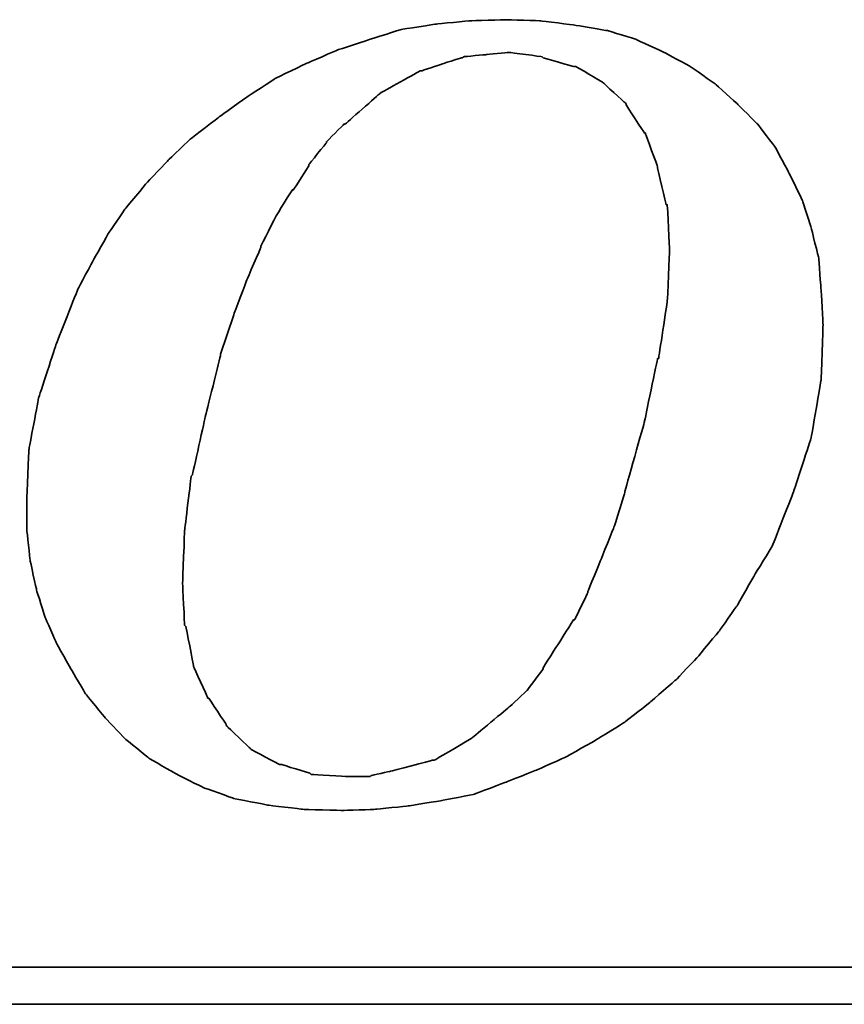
# Model space of a CAD drawing. Header units: millimetres. Extents: x -1108 to 3135, y -1596 to 860.
# Tile 640 of 649: x 1014 to 1019, y 99 to 105. Entities that reach past the tile are written whole.
import ezdxf

# ---------------------------------------------------------------- set-up
doc = ezdxf.new("R2010")
doc.units = ezdxf.units.MM
doc.layers.add('DIM', color=4, linetype='CONTINUOUS')
doc.layers.add('layer 1', color=7, linetype='CONTINUOUS')

# ---------------------------------------------------------------- blocks, each defined once
blk = doc.blocks.new('TBI MOTION logo(完整正式版)')
at = {"layer": 'layer 1', "color": 22, "lineweight": 35}
for points, knots in [([(35.79625, -6.98375), (35.79625, -6.98375), (36.23125, -7.43875), (36.23125, -7.43875), (36.23125, -7.43875), (36.23125, -7.43875), (36.75625, -7.87125), (36.75625, -7.87125), (36.75625, -7.87125), (36.75625, -7.87125), (37.33125, -8.20375), (37.33125, -8.20375), (37.33125, -8.20375), (37.33125, -8.20375), (37.95625, -8.51875), (37.95625, -8.51875), (37.95625, -8.51875), (37.95625, -8.51875), (38.62625, -8.75875), (38.62625, -8.75875), (38.62625, -8.75875), (38.62625, -8.75875), (39.37125, -8.90375), (39.37125, -8.90375), (39.37125, -8.90375), (39.37125, -8.90375), (40.14125, -8.99875), (40.14125, -8.99875), (40.14125, -8.99875), (40.14125, -8.99875), (41.02625, -9.02375), (41.02625, -9.02375), (41.02625, -9.02375), (41.02625, -9.02375), (41.74625, -8.99875), (41.74625, -8.99875), (41.74625, -8.99875), (41.74625, -8.99875), (42.46625, -8.92375), (42.46625, -8.92375), (42.46625, -8.92375), (42.46625, -8.92375), (43.21125, -8.80625), (43.21125, -8.80625), (43.21125, -8.80625), (43.21125, -8.80625), (43.93125, -8.66375), (43.93125, -8.66375), (43.93125, -8.66375), (43.93125, -8.66375), (44.62625, -8.39875), (44.62625, -8.39875), (44.62625, -8.39875), (44.62625, -8.39875), (45.29625, -8.13375), (45.29625, -8.13375), (45.29625, -8.13375), (45.29625, -8.13375), (45.94625, -7.84375), (45.94625, -7.84375), (45.94625, -7.84375), (45.94625, -7.84375), (46.61625, -7.46375), (46.61625, -7.46375), (46.61625, -7.46375), (46.61625, -7.46375), (47.24125, -7.07875), (47.24125, -7.07875), (47.24125, -7.07875), (47.24125, -7.07875), (47.81625, -6.62375), (47.81625, -6.62375), (47.81625, -6.62375), (47.81625, -6.62375), (48.36875, -6.14375), (48.36875, -6.14375), (48.36875, -6.14375), (48.36875, -6.14375), (48.84625, -5.64125), (48.84625, -5.64125), (48.84625, -5.64125), (48.84625, -5.64125), (49.32625, -5.06375), (49.32625, -5.06375), (49.32625, -5.06375), (49.32625, -5.06375), (49.71125, -4.51374), (49.71125, -4.51374), (49.71125, -4.51374), (49.71125, -4.51374), (50.09625, -3.83874), (50.09625, -3.83874), (50.09625, -3.83874), (50.09625, -3.83874), (50.48125, -3.21374), (50.48125, -3.21374), (50.48125, -3.21374), (50.48125, -3.21374), (50.96125, -1.99125), (50.96125, -1.99125), (50.96125, -1.99125), (50.96125, -1.99125), (51.34375, -0.81875), (51.34375, -0.81875), (51.34375, -0.81875), (51.34375, -0.81875), (51.56125, 0.45624), (51.56125, 0.45624), (51.56125, 0.45624), (51.56125, 0.45624), (51.60625, 1.67624), (51.60625, 1.67624), (51.60625, 1.67624), (51.60625, 1.67624), (51.56125, 2.44625), (51.56125, 2.44625), (51.56125, 2.44625), (51.56125, 2.44625), (51.51125, 3.14125), (51.51125, 3.14125), (51.51125, 3.14125), (51.51125, 3.14125), (51.34375, 3.81125), (51.34375, 3.81125), (51.34375, 3.81125), (51.34375, 3.81125), (51.15125, 4.41125), (51.15125, 4.41125), (51.15125, 4.41125), (51.15125, 4.41125), (50.86125, 5.01125), (50.86125, 5.01125), (50.86125, 5.01125), (50.86125, 5.01125), (50.55125, 5.58875), (50.55125, 5.58875), (50.55125, 5.58875), (50.55125, 5.58875), (50.16625, 6.09125), (50.16625, 6.09125), (50.16625, 6.09125), (50.16625, 6.09125), (49.71125, 6.54875), (49.71125, 6.54875), (49.71125, 6.54875), (49.71125, 6.54875), (49.23125, 6.98125), (49.23125, 6.98125), (49.23125, 6.98125), (49.23125, 6.98125), (48.67875, 7.36625), (48.67875, 7.36625), (48.67875, 7.36625), (48.67875, 7.36625), (48.10375, 7.67625), (48.10375, 7.67625), (48.10375, 7.67625), (48.10375, 7.67625), (47.48125, 7.96375), (47.48125, 7.96375), (47.48125, 7.96375), (47.48125, 7.96375), (46.85625, 8.15625), (46.85625, 8.15625), (46.85625, 8.15625), (46.85625, 8.15625), (46.13625, 8.27624), (46.13625, 8.27624), (46.13625, 8.27624), (46.13625, 8.27624), (45.39125, 8.37125), (45.39125, 8.37125), (45.39125, 8.37125), (45.39125, 8.37125), (44.62625, 8.39624), (44.62625, 8.39624), (44.62625, 8.39624), (44.62625, 8.39624), (43.83625, 8.37125), (43.83625, 8.37125), (43.83625, 8.37125), (43.83625, 8.37125), (43.09125, 8.30125), (43.09125, 8.30125), (43.09125, 8.30125), (43.09125, 8.30125), (42.32125, 8.18125), (42.32125, 8.18125), (42.32125, 8.18125), (42.32125, 8.18125), (41.62875, 7.96375), (41.62875, 7.96375), (41.62875, 7.96375), (41.62875, 7.96375), (40.90625, 7.72625), (40.90625, 7.72625), (40.90625, 7.72625), (40.90625, 7.72625), (40.23624, 7.43625), (40.23624, 7.43625), (40.23624, 7.43625), (40.23624, 7.43625), (39.54124, 7.10125), (39.54124, 7.10125), (39.54124, 7.10125), (39.54124, 7.10125), (38.91625, 6.69125), (38.91625, 6.69125), (38.91625, 6.69125), (38.91625, 6.69125), (38.31625, 6.26125), (38.31625, 6.26125), (38.31625, 6.26125), (38.31625, 6.26125), (37.69125, 5.78125), (37.69125, 5.78125), (37.69125, 5.78125), (37.69125, 5.78125), (37.18625, 5.30125), (37.18625, 5.30125), (37.18625, 5.30125), (37.18625, 5.30125), (36.70625, 4.79624), (36.70625, 4.79624), (36.70625, 4.79624), (36.70625, 4.79624), (36.23125, 4.22125), (36.23125, 4.22125), (36.23125, 4.22125), (36.23125, 4.22125), (35.87124, 3.69375), (35.87124, 3.69375), (35.87124, 3.69375), (35.87124, 3.69375), (35.53125, 3.09125), (35.53125, 3.09125), (35.53125, 3.09125), (35.53125, 3.09125), (35.19875, 2.47125), (35.19875, 2.47125), (35.19875, 2.47125), (35.19875, 2.47125), (34.71625, 1.24625), (34.71625, 1.24625), (34.71625, 1.24625), (34.71625, 1.24625), (34.33125, 0.06874), (34.33125, 0.06874), (34.33125, 0.06874), (34.33125, 0.06874), (34.11625, -1.07875), (34.11625, -1.07875), (34.11625, -1.07875), (34.11625, -1.07875), (34.07125, -2.15875), (34.07125, -2.15875), (34.07125, -2.15875), (34.07125, -2.15875), (34.07125, -2.85375), (34.07125, -2.85375), (34.07125, -2.85375), (34.07125, -2.85375), (34.14125, -3.50375), (34.14125, -3.50375), (34.14125, -3.50375), (34.14125, -3.50375), (34.28625, -4.17375), (34.28625, -4.17375), (34.28625, -4.17375), (34.28625, -4.17375), (34.47625, -4.77624), (34.47625, -4.77624), (34.47625, -4.77624), (34.47625, -4.77624), (34.71625, -5.32625), (34.71625, -5.32625), (34.71625, -5.32625), (34.71625, -5.32625), (35.05375, -5.92875), (35.05375, -5.92875), (35.05375, -5.92875), (35.05375, -5.92875), (35.36375, -6.45375), (35.36375, -6.45375), (35.36375, -6.45375), (35.36375, -6.45375), (35.79625, -6.98375), (35.79625, -6.98375)], [0, 0, 0, 0, 0.01388889, 0.01388889, 0.01388889, 0.0138889, 0.02777778, 0.02777778, 0.02777778, 0.02777779, 0.04166667, 0.04166667, 0.04166667, 0.04166668, 0.05555556, 0.05555556, 0.05555556, 0.05555557, 0.06944444, 0.06944444, 0.06944444, 0.06944445, 0.08333333, 0.08333333, 0.08333333, 0.08333334, 0.09722222, 0.09722222, 0.09722222, 0.09722223, 0.11111111, 0.11111111, 0.11111111, 0.11111112, 0.125, 0.125, 0.125, 0.12500001, 0.13888889, 0.13888889, 0.13888889, 0.1388889, 0.15277778, 0.15277778, 0.15277778, 0.15277779, 0.16666667, 0.16666667, 0.16666667, 0.16666668, 0.18055556, 0.18055556, 0.18055556, 0.18055557, 0.19444444, 0.19444444, 0.19444444, 0.19444445, 0.20833333, 0.20833333, 0.20833333, 0.20833334, 0.22222222, 0.22222222, 0.22222222, 0.22222223, 0.23611111, 0.23611111, 0.23611111, 0.23611112, 0.25, 0.25, 0.25, 0.25000001, 0.26388889, 0.26388889, 0.26388889, 0.2638889, 0.27777778, 0.27777778, 0.27777778, 0.27777779, 0.29166667, 0.29166667, 0.29166667, 0.29166668, 0.30555556, 0.30555556, 0.30555556, 0.30555557, 0.31944444, 0.31944444, 0.31944444, 0.31944445, 0.33333333, 0.33333333, 0.33333333, 0.33333334, 0.34722222, 0.34722222, 0.34722222, 0.34722223, 0.36111111, 0.36111111, 0.36111111, 0.36111112, 0.375, 0.375, 0.375, 0.37500001, 0.38888889, 0.38888889, 0.38888889, 0.3888889, 0.40277778, 0.40277778, 0.40277778, 0.40277779, 0.41666667, 0.41666667, 0.41666667, 0.41666668, 0.43055556, 0.43055556, 0.43055556, 0.43055557, 0.44444444, 0.44444444, 0.44444444, 0.44444445, 0.45833333, 0.45833333, 0.45833333, 0.45833334, 0.47222222, 0.47222222, 0.47222222, 0.47222223, 0.48611111, 0.48611111, 0.48611111, 0.48611112, 0.5, 0.5, 0.5, 0.50000001, 0.51388889, 0.51388889, 0.51388889, 0.5138889, 0.52777778, 0.52777778, 0.52777778, 0.52777779, 0.54166667, 0.54166667, 0.54166667, 0.54166668, 0.55555556, 0.55555556, 0.55555556, 0.55555557, 0.56944444, 0.56944444, 0.56944444, 0.56944445, 0.58333333, 0.58333333, 0.58333333, 0.58333334, 0.59722222, 0.59722222, 0.59722222, 0.59722223, 0.61111111, 0.61111111, 0.61111111, 0.61111112, 0.625, 0.625, 0.625, 0.62500001, 0.63888889, 0.63888889, 0.63888889, 0.6388889, 0.65277778, 0.65277778, 0.65277778, 0.65277779, 0.66666667, 0.66666667, 0.66666667, 0.66666668, 0.68055556, 0.68055556, 0.68055556, 0.68055557, 0.69444444, 0.69444444, 0.69444444, 0.69444445, 0.70833333, 0.70833333, 0.70833333, 0.70833334, 0.72222222, 0.72222222, 0.72222222, 0.72222223, 0.73611111, 0.73611111, 0.73611111, 0.73611112, 0.75, 0.75, 0.75, 0.75000001, 0.76388889, 0.76388889, 0.76388889, 0.7638889, 0.77777778, 0.77777778, 0.77777778, 0.77777779, 0.79166667, 0.79166667, 0.79166667, 0.79166668, 0.80555556, 0.80555556, 0.80555556, 0.80555557, 0.81944444, 0.81944444, 0.81944444, 0.81944445, 0.83333333, 0.83333333, 0.83333333, 0.83333334, 0.84722222, 0.84722222, 0.84722222, 0.84722223, 0.86111111, 0.86111111, 0.86111111, 0.86111112, 0.875, 0.875, 0.875, 0.87500001, 0.88888889, 0.88888889, 0.88888889, 0.8888889, 0.90277778, 0.90277778, 0.90277778, 0.90277779, 0.91666667, 0.91666667, 0.91666667, 0.91666668, 0.93055556, 0.93055556, 0.93055556, 0.93055557, 0.94444444, 0.94444444, 0.94444444, 0.94444445, 0.95833333, 0.95833333, 0.95833333, 0.95833334, 0.97222222, 0.97222222, 0.97222222, 0.97222223, 0.98611111, 0.98611111, 0.98611111, 0.98611112, 1, 1, 1, 1]), ([(38.33875, 1.03124), (38.33875, 1.03124), (38.62625, 1.89625), (38.62625, 1.89625), (38.62625, 1.89625), (38.62625, 1.89625), (38.91625, 2.66375), (38.91625, 2.66375), (38.91625, 2.66375), (38.91625, 2.66375), (39.22625, 3.38125), (39.22625, 3.38125), (39.22625, 3.38125), (39.22625, 3.38125), (39.22625, 3.40624), (39.22625, 3.40624), (39.22625, 3.40624), (39.22625, 3.40624), (39.56124, 4.07624), (39.56124, 4.07624), (39.56124, 4.07624), (39.56124, 4.07624), (39.92125, 4.65125), (39.92125, 4.65125), (39.92125, 4.65125), (39.92125, 4.65125), (39.94625, 4.65125), (39.94625, 4.65125), (39.94625, 4.65125), (39.94625, 4.65125), (40.28125, 5.17875), (40.28125, 5.17875), (40.28125, 5.17875), (40.28125, 5.17875), (40.28125, 5.20375), (40.28125, 5.20375), (40.28125, 5.20375), (40.28125, 5.20375), (40.66875, 5.68625), (40.66875, 5.68625), (40.66875, 5.68625), (40.66875, 5.68625), (40.66875, 5.70625), (40.66875, 5.70625), (40.66875, 5.70625), (40.66875, 5.70625), (41.05124, 6.09125), (41.05124, 6.09125), (41.05124, 6.09125), (41.05124, 6.09125), (41.07625, 6.09125), (41.07625, 6.09125), (41.07625, 6.09125), (41.07625, 6.09125), (41.84125, 6.76625), (41.84125, 6.76625), (41.84125, 6.76625), (41.84125, 6.76625), (41.86625, 6.78625), (41.86625, 6.78625), (41.86625, 6.78625), (41.86625, 6.78625), (42.73125, 7.26624), (42.73125, 7.26624), (42.73125, 7.26624), (42.73125, 7.26624), (42.75625, 7.26624), (42.75625, 7.26624), (42.75625, 7.26624), (42.75625, 7.26624), (43.18625, 7.41125), (43.18625, 7.41125), (43.18625, 7.41125), (43.18625, 7.41125), (43.64125, 7.55625), (43.64125, 7.55625), (43.64125, 7.55625), (43.64125, 7.55625), (43.66625, 7.55625), (43.66625, 7.55625), (43.66625, 7.55625), (43.66625, 7.55625), (43.69125, 7.58124), (43.69125, 7.58124), (43.69125, 7.58124), (43.69125, 7.58124), (44.19125, 7.62625), (44.19125, 7.62625), (44.19125, 7.62625), (44.19125, 7.62625), (44.67125, 7.67625), (44.67125, 7.67625), (44.67125, 7.67625), (44.67125, 7.67625), (44.69625, 7.67625), (44.69625, 7.67625), (44.69625, 7.67625), (44.69625, 7.67625), (45.41875, 7.58124), (45.41875, 7.58124), (45.41875, 7.58124), (45.41875, 7.58124), (45.44125, 7.55625), (45.44125, 7.55625), (45.44125, 7.55625), (45.44125, 7.55625), (46.11125, 7.36625), (46.11125, 7.36625), (46.11125, 7.36625), (46.11125, 7.36625), (46.13625, 7.36625), (46.13625, 7.36625), (46.13625, 7.36625), (46.13625, 7.36625), (46.15875, 7.36625), (46.15875, 7.36625), (46.15875, 7.36625), (46.15875, 7.36625), (46.73625, 7.02624), (46.73625, 7.02624), (46.73625, 7.02624), (46.73625, 7.02624), (46.76125, 7.00624), (46.76125, 7.00624), (46.76125, 7.00624), (46.76125, 7.00624), (47.24125, 6.57124), (47.24125, 6.57124), (47.24125, 6.57124), (47.24125, 6.57124), (47.26625, 6.54875), (47.26625, 6.54875), (47.26625, 6.54875), (47.26625, 6.54875), (47.26625, 6.52375), (47.26625, 6.52375), (47.26625, 6.52375), (47.26625, 6.52375), (47.67375, 5.89875), (47.67375, 5.89875), (47.67375, 5.89875), (47.67375, 5.89875), (47.69625, 5.89875), (47.69625, 5.89875), (47.69625, 5.89875), (47.69625, 5.89875), (47.69625, 5.87625), (47.69625, 5.87625), (47.69625, 5.87625), (47.69625, 5.87625), (47.96125, 5.15625), (47.96125, 5.15625), (47.96125, 5.15625), (47.96125, 5.15625), (47.96125, 5.13125), (47.96125, 5.13125), (47.96125, 5.13125), (47.96125, 5.13125), (48.15125, 4.31875), (48.15125, 4.31875), (48.15125, 4.31875), (48.15125, 4.31875), (48.17625, 4.31875), (48.17625, 4.31875), (48.17625, 4.31875), (48.17625, 4.31875), (48.17625, 4.29125), (48.17625, 4.29125), (48.17625, 4.29125), (48.17625, 4.29125), (48.22625, 3.33125), (48.22625, 3.33125), (48.22625, 3.33125), (48.22625, 3.33125), (48.22625, 3.30875), (48.22625, 3.30875), (48.22625, 3.30875), (48.22625, 3.30875), (48.17625, 2.20624), (48.17625, 2.20624), (48.17625, 2.20624), (48.17625, 2.20624), (48.17625, 2.18124), (48.17625, 2.18124), (48.17625, 2.18124), (48.17625, 2.18124), (47.98375, 0.93624), (47.98375, 0.93624), (47.98375, 0.93624), (47.98375, 0.93624), (47.96125, 0.93624), (47.96125, 0.93624), (47.96125, 0.93624), (47.96125, 0.93624), (47.67375, -0.45874), (47.67375, -0.45874), (47.67375, -0.45874), (47.67375, -0.45874), (47.24125, -1.99125), (47.24125, -1.99125), (47.24125, -1.99125), (47.24125, -1.99125), (47.24125, -2.01874), (47.24125, -2.01874), (47.24125, -2.01874), (47.24125, -2.01874), (47.00125, -2.78375), (47.00125, -2.78375), (47.00125, -2.78375), (47.00125, -2.78375), (46.71125, -3.50375), (46.71125, -3.50375), (46.71125, -3.50375), (46.71125, -3.50375), (46.42625, -4.19875), (46.42625, -4.19875), (46.42625, -4.19875), (46.42625, -4.19875), (46.42625, -4.22375), (46.42625, -4.22375), (46.42625, -4.22375), (46.42625, -4.22375), (46.13625, -4.82374), (46.13625, -4.82374), (46.13625, -4.82374), (46.13625, -4.82374), (46.11125, -4.82374), (46.11125, -4.82374), (46.11125, -4.82374), (46.11125, -4.82374), (45.77625, -5.35125), (45.77625, -5.35125), (45.77625, -5.35125), (45.77625, -5.35125), (45.44125, -5.87875), (45.44125, -5.87875), (45.44125, -5.87875), (45.44125, -5.87875), (45.44125, -5.90375), (45.44125, -5.90375), (45.44125, -5.90375), (45.44125, -5.90375), (45.10625, -6.35875), (45.10625, -6.35875), (45.10625, -6.35875), (45.10625, -6.35875), (45.08125, -6.38375), (45.08125, -6.38375), (45.08125, -6.38375), (45.08125, -6.38375), (44.69625, -6.74375), (44.69625, -6.74375), (44.69625, -6.74375), (44.69625, -6.74375), (43.88375, -7.41625), (43.88375, -7.41625), (43.88375, -7.41625), (43.88375, -7.41625), (43.85625, -7.43875), (43.85625, -7.43875), (43.85625, -7.43875), (43.85625, -7.43875), (43.04125, -7.91875), (43.04125, -7.91875), (43.04125, -7.91875), (43.04125, -7.91875), (43.01625, -7.91875), (43.01625, -7.91875), (43.01625, -7.91875), (43.01625, -7.91875), (42.99625, -7.91875), (42.99625, -7.91875), (42.99625, -7.91875), (42.99625, -7.91875), (42.08125, -8.15875), (42.08125, -8.15875), (42.08125, -8.15875), (42.08125, -8.15875), (41.65125, -8.25625), (41.65125, -8.25625), (41.65125, -8.25625), (41.65125, -8.25625), (41.62875, -8.27875), (41.62875, -8.27875), (41.62875, -8.27875), (41.62875, -8.27875), (41.60125, -8.27875), (41.60125, -8.27875), (41.60125, -8.27875), (41.60125, -8.27875), (41.12125, -8.27875), (41.12125, -8.27875), (41.12125, -8.27875), (41.12125, -8.27875), (40.35624, -8.23125), (40.35624, -8.23125), (40.35624, -8.23125), (40.35624, -8.23125), (40.33125, -8.23125), (40.33125, -8.23125), (40.33125, -8.23125), (40.33125, -8.23125), (40.30625, -8.20375), (40.30625, -8.20375), (40.30625, -8.20375), (40.30625, -8.20375), (39.68375, -8.01375), (39.68375, -8.01375), (39.68375, -8.01375), (39.68375, -8.01375), (39.66124, -8.01375), (39.66124, -8.01375), (39.66124, -8.01375), (39.66124, -8.01375), (39.63625, -8.01375), (39.63625, -8.01375), (39.63625, -8.01375), (39.63625, -8.01375), (39.01125, -7.67875), (39.01125, -7.67875), (39.01125, -7.67875), (39.01125, -7.67875), (38.98875, -7.65375), (38.98875, -7.65375), (38.98875, -7.65375), (38.98875, -7.65375), (38.48625, -7.17375), (38.48625, -7.17375), (38.48625, -7.17375), (38.48625, -7.17375), (38.45875, -7.14875), (38.45875, -7.14875), (38.45875, -7.14875), (38.45875, -7.14875), (38.45875, -7.12875), (38.45875, -7.12875), (38.45875, -7.12875), (38.45875, -7.12875), (38.07625, -6.54875), (38.07625, -6.54875), (38.07625, -6.54875), (38.07625, -6.54875), (38.05125, -6.54875), (38.05125, -6.54875), (38.05125, -6.54875), (38.05125, -6.54875), (38.05125, -6.52875), (38.05125, -6.52875), (38.05125, -6.52875), (38.05125, -6.52875), (37.74125, -5.85375), (37.74125, -5.85375), (37.74125, -5.85375), (37.74125, -5.85375), (37.74125, -5.82875), (37.74125, -5.82875), (37.74125, -5.82875), (37.74125, -5.82875), (37.57375, -4.96875), (37.57375, -4.96875), (37.57375, -4.96875), (37.57375, -4.96875), (37.54625, -4.94375), (37.54625, -4.94375), (37.54625, -4.94375), (37.54625, -4.94375), (37.50125, -4.03375), (37.50125, -4.03375), (37.50125, -4.03375), (37.50125, -4.03375), (37.50125, -4.00875), (37.50125, -4.00875), (37.50125, -4.00875), (37.50125, -4.00875), (37.54625, -2.85375), (37.54625, -2.85375), (37.54625, -2.85375), (37.54625, -2.85375), (37.69125, -1.65875), (37.69125, -1.65875), (37.69125, -1.65875), (37.69125, -1.65875), (37.71624, -1.63375), (37.71624, -1.63375), (37.71624, -1.63375), (37.71624, -1.63375), (38.00375, -0.33875), (38.00375, -0.33875), (38.00375, -0.33875), (38.00375, -0.33875), (38.33875, 1.00624), (38.33875, 1.00624), (38.33875, 1.00624), (38.33875, 1.00624), (38.33875, 1.03124), (38.33875, 1.03124)], [0, 0, 0, 0, 0.01010101, 0.01010101, 0.01010101, 0.01010102, 0.02020202, 0.02020202, 0.02020202, 0.02020203, 0.03030303, 0.03030303, 0.03030303, 0.03030304, 0.04040404, 0.04040404, 0.04040404, 0.04040405, 0.05050505, 0.05050505, 0.05050505, 0.05050506, 0.06060606, 0.06060606, 0.06060606, 0.06060607, 0.07070707, 0.07070707, 0.07070707, 0.07070708, 0.08080808, 0.08080808, 0.08080808, 0.08080809, 0.09090909, 0.09090909, 0.09090909, 0.0909091, 0.1010101, 0.1010101, 0.1010101, 0.10101011, 0.11111111, 0.11111111, 0.11111111, 0.11111112, 0.12121212, 0.12121212, 0.12121212, 0.12121213, 0.13131313, 0.13131313, 0.13131313, 0.13131314, 0.14141414, 0.14141414, 0.14141414, 0.14141415, 0.15151515, 0.15151515, 0.15151515, 0.15151516, 0.16161616, 0.16161616, 0.16161616, 0.16161617, 0.17171717, 0.17171717, 0.17171717, 0.17171718, 0.18181818, 0.18181818, 0.18181818, 0.18181819, 0.19191919, 0.19191919, 0.19191919, 0.1919192, 0.2020202, 0.2020202, 0.2020202, 0.20202021, 0.21212121, 0.21212121, 0.21212121, 0.21212122, 0.22222222, 0.22222222, 0.22222222, 0.22222223, 0.23232323, 0.23232323, 0.23232323, 0.23232324, 0.24242424, 0.24242424, 0.24242424, 0.24242425, 0.25252525, 0.25252525, 0.25252525, 0.25252526, 0.26262626, 0.26262626, 0.26262626, 0.26262627, 0.27272727, 0.27272727, 0.27272727, 0.27272728, 0.28282828, 0.28282828, 0.28282828, 0.28282829, 0.29292929, 0.29292929, 0.29292929, 0.2929293, 0.3030303, 0.3030303, 0.3030303, 0.30303031, 0.31313131, 0.31313131, 0.31313131, 0.31313132, 0.32323232, 0.32323232, 0.32323232, 0.32323233, 0.33333333, 0.33333333, 0.33333333, 0.33333334, 0.34343434, 0.34343434, 0.34343434, 0.34343435, 0.35353535, 0.35353535, 0.35353535, 0.35353536, 0.36363636, 0.36363636, 0.36363636, 0.36363637, 0.37373737, 0.37373737, 0.37373737, 0.37373738, 0.38383838, 0.38383838, 0.38383838, 0.38383839, 0.39393939, 0.39393939, 0.39393939, 0.3939394, 0.4040404, 0.4040404, 0.4040404, 0.40404041, 0.41414141, 0.41414141, 0.41414141, 0.41414142, 0.42424242, 0.42424242, 0.42424242, 0.42424243, 0.43434343, 0.43434343, 0.43434343, 0.43434344, 0.44444444, 0.44444444, 0.44444444, 0.44444445, 0.45454545, 0.45454545, 0.45454545, 0.45454546, 0.46464646, 0.46464646, 0.46464646, 0.46464647, 0.47474747, 0.47474747, 0.47474747, 0.47474748, 0.48484848, 0.48484848, 0.48484848, 0.48484849, 0.49494949, 0.49494949, 0.49494949, 0.4949495, 0.50505051, 0.50505051, 0.50505051, 0.50505052, 0.51515152, 0.51515152, 0.51515152, 0.51515153, 0.52525253, 0.52525253, 0.52525253, 0.52525254, 0.53535354, 0.53535354, 0.53535354, 0.53535355, 0.54545455, 0.54545455, 0.54545455, 0.54545456, 0.55555556, 0.55555556, 0.55555556, 0.55555557, 0.56565657, 0.56565657, 0.56565657, 0.56565658, 0.57575758, 0.57575758, 0.57575758, 0.57575759, 0.58585859, 0.58585859, 0.58585859, 0.5858586, 0.5959596, 0.5959596, 0.5959596, 0.59595961, 0.60606061, 0.60606061, 0.60606061, 0.60606062, 0.61616162, 0.61616162, 0.61616162, 0.61616163, 0.62626263, 0.62626263, 0.62626263, 0.62626264, 0.63636364, 0.63636364, 0.63636364, 0.63636365, 0.64646465, 0.64646465, 0.64646465, 0.64646466, 0.65656566, 0.65656566, 0.65656566, 0.65656567, 0.66666667, 0.66666667, 0.66666667, 0.66666668, 0.67676768, 0.67676768, 0.67676768, 0.67676769, 0.68686869, 0.68686869, 0.68686869, 0.6868687, 0.6969697, 0.6969697, 0.6969697, 0.69696971, 0.70707071, 0.70707071, 0.70707071, 0.70707072, 0.71717172, 0.71717172, 0.71717172, 0.71717173, 0.72727273, 0.72727273, 0.72727273, 0.72727274, 0.73737374, 0.73737374, 0.73737374, 0.73737375, 0.74747475, 0.74747475, 0.74747475, 0.74747476, 0.75757576, 0.75757576, 0.75757576, 0.75757577, 0.76767677, 0.76767677, 0.76767677, 0.76767678, 0.77777778, 0.77777778, 0.77777778, 0.77777779, 0.78787879, 0.78787879, 0.78787879, 0.7878788, 0.7979798, 0.7979798, 0.7979798, 0.79797981, 0.80808081, 0.80808081, 0.80808081, 0.80808082, 0.81818182, 0.81818182, 0.81818182, 0.81818183, 0.82828283, 0.82828283, 0.82828283, 0.82828284, 0.83838384, 0.83838384, 0.83838384, 0.83838385, 0.84848485, 0.84848485, 0.84848485, 0.84848486, 0.85858586, 0.85858586, 0.85858586, 0.85858587, 0.86868687, 0.86868687, 0.86868687, 0.86868688, 0.87878788, 0.87878788, 0.87878788, 0.87878789, 0.88888889, 0.88888889, 0.88888889, 0.8888889, 0.8989899, 0.8989899, 0.8989899, 0.89898991, 0.90909091, 0.90909091, 0.90909091, 0.90909092, 0.91919192, 0.91919192, 0.91919192, 0.91919193, 0.92929293, 0.92929293, 0.92929293, 0.92929294, 0.93939394, 0.93939394, 0.93939394, 0.93939395, 0.94949495, 0.94949495, 0.94949495, 0.94949496, 0.95959596, 0.95959596, 0.95959596, 0.95959597, 0.96969697, 0.96969697, 0.96969697, 0.96969698, 0.97979798, 0.97979798, 0.97979798, 0.97979799, 0.98989899, 0.98989899, 0.98989899, 0.989899, 1, 1, 1, 1]), ([(75.90875, -9.47875), (75.90875, -9.47875), (75.90875, -12.28625), (75.90875, -12.28625), (75.90875, -12.28625), (75.90875, -12.28625), (75.90875, -12.47875), (75.90875, -12.47875), (75.90875, -12.47875), (75.90875, -12.47875), (75.71625, -12.47875), (75.71625, -12.47875), (75.71625, -12.47875), (75.71625, -12.47875), (-88.32875, -12.47875), (-88.32875, -12.47875), (-88.32875, -12.47875), (-88.32875, -12.47875), (-88.32875, -13.29375), (-88.32875, -13.29375), (-88.32875, -13.29375), (-88.32875, -13.29375), (82.89125, -13.29375), (82.89125, -13.29375), (82.89125, -13.29375), (82.89125, -13.29375), (75.90875, -9.47875), (75.90875, -9.47875)], [0, 0, 0, 0, 0.14285714, 0.14285714, 0.14285714, 0.14285715, 0.28571429, 0.28571429, 0.28571429, 0.2857143, 0.42857143, 0.42857143, 0.42857143, 0.42857144, 0.57142857, 0.57142857, 0.57142857, 0.57142858, 0.71428571, 0.71428571, 0.71428571, 0.71428572, 0.85714286, 0.85714286, 0.85714286, 0.85714287, 1, 1, 1, 1])]:
    blk.add_open_spline(points, degree=3, knots=knots, dxfattribs=at)

msp = doc.modelspace()

# ---------------------------------------------------------------- block references
at = {"layer": 'DIM', "color": 7, "xscale": 0.2802190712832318, "yscale": 0.2802190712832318, "zscale": 0.2802190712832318}
msp.add_blockref('TBI MOTION logo(完整正式版)', (1004.4475, 102.5587), dxfattribs=at)

doc.saveas('drawing.dxf')
